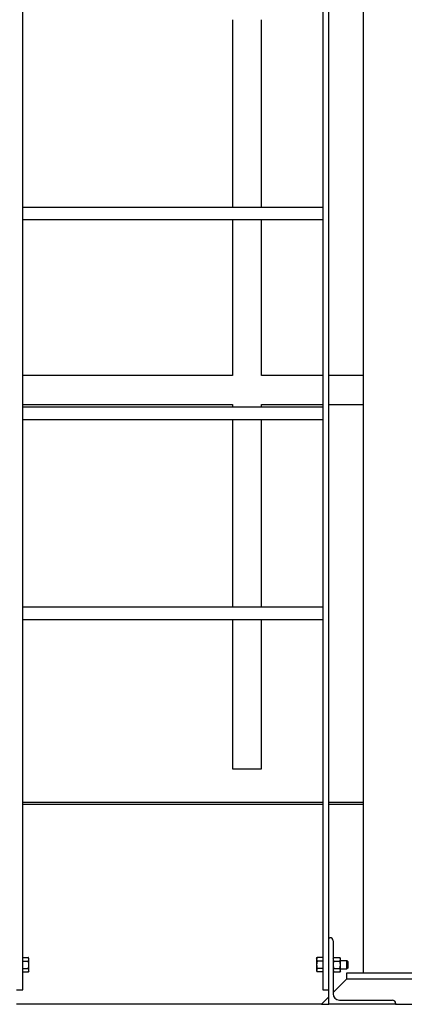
# Model space of a CAD drawing. Header units: inches. Extents: x 5 to 1128, y -85 to 748.
# Tile 545 of 656: x 992 to 1015, y 159 to 218. Entities that reach past the tile are written whole.
import ezdxf

# ---------------------------------------------------------------- set-up
doc = ezdxf.new("R2010")
doc.units = ezdxf.units.IN
doc.header["$LTSCALE"] = 32
doc.header["$MEASUREMENT"] = 0
doc.layers.add('Visible (ANSI)', color=7, linetype='Continuous', lineweight=30)

msp = doc.modelspace()

# ---------------------------------------------------------------- linework, layer by layer
at = {"layer": 'Visible (ANSI)'}
for p, q in [((991.72578, 160.10867), (991.72578, 271.54801)), ((1009.72578, 271.54801), (1009.72578, 160.10867)), ((1010.10078, 160.10867), (1010.10078, 271.54801)), ((1012.14578, 264.40444), (1012.14578, 161.10867)), ((1004.30578, 218.34367), (1004.30578, 207.09367)), ((1006.05578, 207.09367), (1006.05578, 218.34367)), ((991.72578, 207.09367), (1009.72578, 207.09367)), ((991.72578, 206.34367), (1009.72578, 206.34367)), ((1004.30578, 206.34367), (1004.30578, 196.98367)), ((1006.05578, 196.98367), (1006.05578, 206.34367)), ((1004.30578, 196.98367), (991.72578, 196.98367)), ((1009.72578, 196.98367), (1006.05578, 196.98367)), ((1012.14578, 196.98367), (1010.10078, 196.98367)), ((991.72578, 195.23367), (1004.30578, 195.23367)), ((991.72578, 195.09367), (1009.72578, 195.09367)), ((1004.30578, 195.23367), (1004.30578, 195.09367)), ((1006.05578, 195.23367), (1009.72578, 195.23367)), ((1006.05578, 195.09367), (1006.05578, 195.23367)), ((1010.10078, 195.23367), (1012.14578, 195.23367)), ((991.72578, 194.34367), (1009.72578, 194.34367)), ((1004.30578, 194.34367), (1004.30578, 183.09367)), ((1006.05578, 183.09367), (1006.05578, 194.34367)), ((991.72578, 183.09367), (1009.72578, 183.09367)), ((991.72578, 182.34367), (1009.72578, 182.34367)), ((1004.30578, 182.34367), (1004.30578, 173.36817)), ((1006.05578, 173.36817), (1006.05578, 182.34367)), ((1004.30578, 173.36817), (1006.05578, 173.36817)), ((991.72578, 171.36817), (1009.72578, 171.36817)), ((1009.72578, 171.23367), (991.72578, 171.23367)), ((1009.72578, 171.23367), (991.72578, 171.23367)), ((1010.10078, 171.36817), (1012.14578, 171.36817)), ((1012.14578, 171.23367), (1010.10078, 171.23367)), ((1012.14578, 171.23367), (1010.10078, 171.23367)), ((1010.10078, 159.23367), (1010.10078, 163.23367)), ((1010.10078, 163.23367), (1010.16078, 163.23367)), ((1010.35078, 163.04367), (1010.35078, 159.86367)), ((991.72579, 161.98367), (991.72578, 161.98367)), ((991.72579, 162.04168), (992.05629, 162.04168)), ((991.72579, 161.93343), (991.72579, 162.04168)), ((992.08979, 161.98367), (992.05629, 162.04168)), ((992.08979, 161.93343), (992.08979, 161.98367)), ((1009.36178, 161.98367), (1009.39527, 162.04168)), ((1009.36178, 161.98367), (1009.36178, 161.93343)), ((1009.72578, 162.04168), (1009.39527, 162.04168)), ((1009.72578, 162.04168), (1009.72578, 161.93343)), ((1009.72578, 161.98367), (1009.72578, 161.98367)), ((1010.35078, 161.98367), (1010.38428, 162.04168)), ((1010.38428, 162.04168), (1010.75529, 162.04168)), ((1010.78878, 161.98367), (1010.75529, 162.04168)), ((1010.78878, 161.93343), (1010.78878, 161.98367)), ((991.72579, 161.82518), (991.72579, 161.93343)), ((991.72579, 161.82518), (992.05629, 161.82518)), ((991.72579, 161.60867), (991.72579, 161.82518)), ((991.72579, 161.39216), (991.72579, 161.60867)), ((991.72579, 161.28391), (991.72579, 161.39216)), ((991.72579, 161.39216), (992.05629, 161.39216)), ((992.08979, 161.60867), (992.08979, 161.93343)), ((992.08979, 161.28391), (992.08979, 161.60867)), ((1009.36178, 161.93343), (1009.36178, 161.60867)), ((1009.36178, 161.60867), (1009.36178, 161.28391)), ((1009.72578, 161.82518), (1009.39527, 161.82518)), ((1009.72578, 161.39216), (1009.39527, 161.39216)), ((1009.72578, 161.93343), (1009.72578, 161.82518)), ((1009.72578, 161.82518), (1009.72578, 161.60867)), ((1009.72578, 161.60867), (1009.72578, 161.39216)), ((1009.72578, 161.39216), (1009.72578, 161.28391)), ((1010.38428, 161.82518), (1010.75529, 161.82518)), ((1010.38428, 161.39216), (1010.75529, 161.39216)), ((1010.78878, 161.60867), (1010.78878, 161.93343)), ((1010.78878, 161.85867), (1011.18001, 161.85867)), ((1010.78878, 161.28391), (1010.78878, 161.60867)), ((1011.18001, 161.35867), (1011.18001, 161.85867)), ((1011.22578, 161.81148), (1011.18001, 161.85867)), ((1011.22578, 161.40586), (1011.18001, 161.35867)), ((1011.22578, 161.81148), (1011.22578, 161.40586)), ((991.72579, 161.23367), (991.72578, 161.23367)), ((991.72579, 161.17566), (991.72579, 161.28391)), ((991.72579, 161.17566), (992.05629, 161.17566)), ((992.08979, 161.23367), (992.05629, 161.17566)), ((992.08979, 161.23367), (992.08979, 161.28391)), ((1009.36178, 161.28391), (1009.36178, 161.23367)), ((1009.36178, 161.23367), (1009.39527, 161.17566)), ((1009.72578, 161.17566), (1009.39527, 161.17566)), ((1009.72578, 161.28391), (1009.72578, 161.17566)), ((1009.72578, 161.23367), (1009.72578, 161.23367)), ((1010.35078, 161.23367), (1010.38428, 161.17566)), ((1010.38428, 161.17566), (1010.75529, 161.17566)), ((1010.78878, 161.23367), (1010.75529, 161.17566)), ((1010.78878, 161.35867), (1011.18001, 161.35867)), ((1010.78878, 161.23367), (1010.78878, 161.28391)), ((1016.14578, 161.10867), (1011.14578, 161.10867)), ((1011.14578, 161.10867), (1011.14578, 160.73367)), ((1011.14578, 160.73367), (1010.35078, 159.93867)), ((1016.14578, 160.73367), (1011.14578, 160.73367)), ((1016.14578, 160.73367), (1011.14578, 160.73367)), ((991.35078, 160.10867), (991.72578, 160.10867)), ((1010.10078, 159.68867), (1009.64578, 159.23367)), ((1009.72578, 160.10867), (1010.10078, 160.10867)), ((1009.64578, 159.23367), (991.35078, 159.23367)), ((1009.64578, 159.23367), (1010.10078, 159.23367)), ((1014.10078, 159.23367), (1010.10078, 159.23367)), ((1010.73078, 159.48367), (1013.91078, 159.48367)), ((1014.10078, 159.29367), (1014.10078, 159.23367)), ((1014.10078, 159.23367), (1017.64578, 159.23367))]:
    msp.add_line(p, q, dxfattribs=at)
for centre, radius, start, end in [((1010.16078, 163.04367), 0.19, 0, 90), ((1010.73078, 159.86367), 0.38, 180, 270), ((1013.91078, 159.29367), 0.19, 0, 90)]:
    msp.add_arc(centre, radius, start, end, dxfattribs=at)
for points in [[(992.08979, 161.93343), (992.08979, 161.98367), (992.05629, 162.04168)], [(1009.39527, 162.04168), (1009.36178, 161.98367), (1009.36178, 161.93343)], [(1010.38428, 162.04168), (1010.35078, 161.98367), (1010.35078, 161.93343)], [(1010.78878, 161.93343), (1010.78878, 161.98367), (1010.75529, 162.04168)], [(992.05629, 161.82518), (992.08979, 161.88319), (992.08979, 161.93343)], [(992.08979, 161.60867), (992.08979, 161.70915), (992.05629, 161.82518)], [(992.05629, 161.39216), (992.08979, 161.50819), (992.08979, 161.60867)], [(992.08979, 161.28391), (992.08979, 161.33415), (992.05629, 161.39216)], [(1009.36178, 161.93343), (1009.36178, 161.88319), (1009.39527, 161.82518)], [(1009.39527, 161.82518), (1009.36178, 161.70915), (1009.36178, 161.60867)], [(1009.36178, 161.60867), (1009.36178, 161.50819), (1009.39527, 161.39216)], [(1009.39527, 161.39216), (1009.36178, 161.33415), (1009.36178, 161.28391)], [(1010.35078, 161.93343), (1010.35078, 161.88319), (1010.38428, 161.82518)], [(1010.38428, 161.82518), (1010.35078, 161.70915), (1010.35078, 161.60867)], [(1010.35078, 161.60867), (1010.35078, 161.50819), (1010.38428, 161.39216)], [(1010.38428, 161.39216), (1010.35078, 161.33415), (1010.35078, 161.28391)], [(1010.75529, 161.82518), (1010.78878, 161.88319), (1010.78878, 161.93343)], [(1010.78878, 161.60867), (1010.78878, 161.70915), (1010.75529, 161.82518)], [(1010.75529, 161.39216), (1010.78878, 161.50819), (1010.78878, 161.60867)], [(1010.78878, 161.28391), (1010.78878, 161.33415), (1010.75529, 161.39216)], [(992.05629, 161.17566), (992.08979, 161.23367), (992.08979, 161.28391)], [(1009.36178, 161.28391), (1009.36178, 161.23367), (1009.39527, 161.17566)], [(1010.35078, 161.28391), (1010.35078, 161.23367), (1010.38428, 161.17566)], [(1010.75529, 161.17566), (1010.78878, 161.23367), (1010.78878, 161.28391)]]:
    msp.add_rational_spline(points, [1, 1.0379548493, 1], degree=2, dxfattribs=at)

doc.saveas('drawing.dxf')
